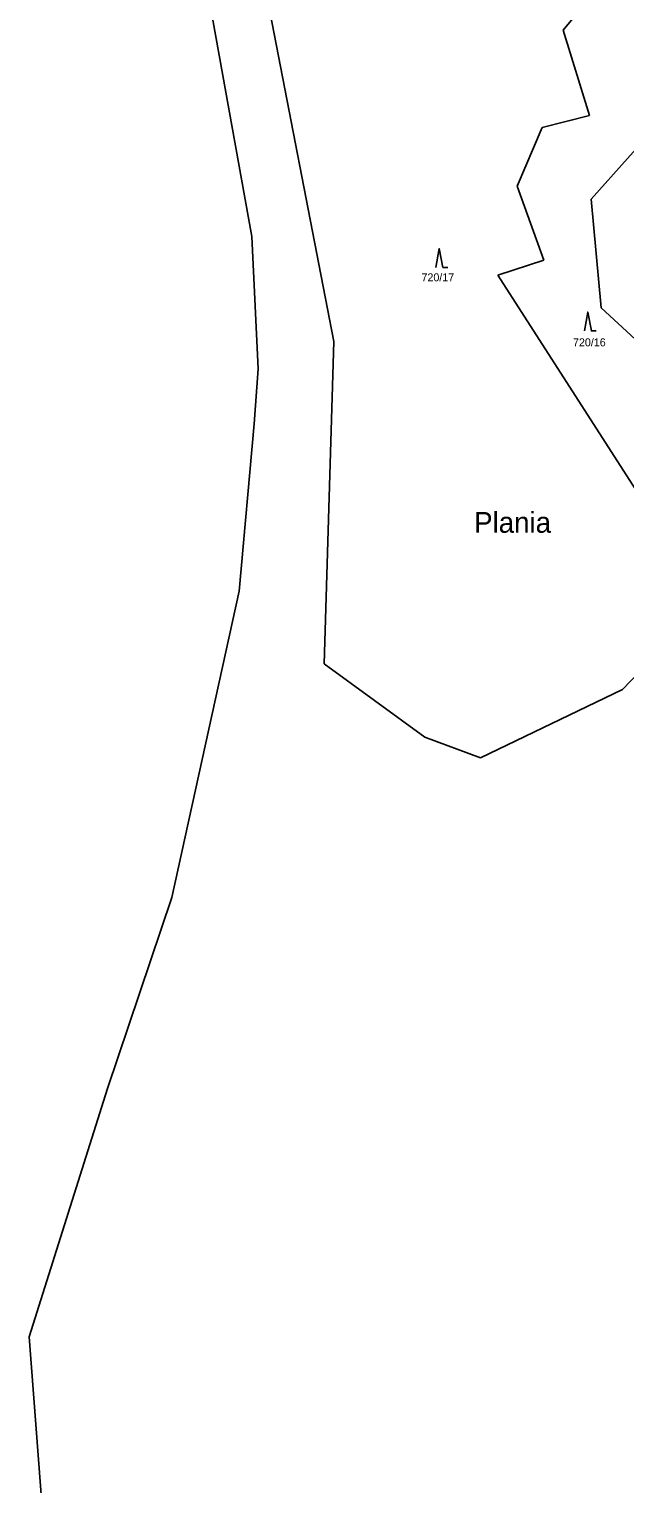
# Model space of a CAD drawing. Extents: x -439246 to -433691, y -1130252 to -1121148.
# Drawn here: x -435838.5 to -435711.9, y -1124807.4 to -1124498.3 of the extents above; entities that cross this region are included whole.
import ezdxf

# ---------------------------------------------------------------- set-up
doc = ezdxf.new("R2010")
doc.units = 0
for name, color, linetype in [('Vrstva 15', 7, 'Continuous'), ('Vrstva 18', 7, 'Continuous'), ('Vrstva 25', 7, 'Continuous'), ('Vrstva 6', 7, 'Continuous')]:
    doc.layers.add(name, color=color, linetype=linetype)

msp = doc.modelspace()

# ---------------------------------------------------------------- linework, layer by layer
at = {"layer": 'Vrstva 25'}
for points in [[(-435752.05, -1124548.95), (-435751.35, -1124544.95), (-435750.55, -1124548.95), (-435749.55, -1124548.95)], [(-435720.48, -1124562.44), (-435719.78, -1124558.44), (-435718.98, -1124562.44), (-435717.98, -1124562.44)]]:
    msp.add_lwpolyline(points, dxfattribs=at)
at = {"layer": 'Vrstva 6'}
for points in [[(-435803.03, -1124476.67), (-435791.22, -1124542.35)], [(-435773.79, -1124564.66), (-435788.72, -1124487.56)], [(-435718.21, -1124490.21), (-435724.98, -1124498.54)], [(-435724.98, -1124498.54), (-435719.41, -1124516.65)], [(-435719.41, -1124516.65), (-435729.43, -1124519.23)], [(-435729.43, -1124519.23), (-435734.75, -1124531.71)], [(-435719.08, -1124534.43), (-435703.57, -1124517.17)], [(-435734.75, -1124531.71), (-435729.11, -1124547.39)], [(-435716.91, -1124557.53), (-435719.08, -1124534.43)], [(-435791.22, -1124542.35), (-435789.84, -1124570.46)], [(-435729.11, -1124547.39), (-435738.91, -1124550.6)], [(-435738.91, -1124550.6), (-435709.06, -1124596.97)], [(-435677.15, -1124594.14), (-435716.91, -1124557.53)], [(-435775.8, -1124633.15), (-435773.79, -1124564.66)], [(-435789.84, -1124570.46), (-435790.69, -1124582.19)], [(-435790.69, -1124582.19), (-435793.89, -1124617.76)], [(-435793.89, -1124617.76), (-435808.22, -1124682.82)], [(-435754.44, -1124648.74), (-435775.8, -1124633.15)], [(-435707.01, -1124633.01), (-435712.35, -1124638.63)], [(-435712.35, -1124638.63), (-435742.59, -1124653.13)], [(-435742.59, -1124653.13), (-435754.44, -1124648.74)], [(-435808.22, -1124682.82), (-435821.9, -1124723.37)], [(-435821.9, -1124723.37), (-435838.55, -1124776.15)], [(-435838.55, -1124776.15), (-435831.68, -1124866.47)]]:
    msp.add_lwpolyline(points, dxfattribs=at)

# ---------------------------------------------------------------- texts
at = {"layer": 'Vrstva 15'}
msp.add_text('Plania', height=4.4, dxfattribs=at).set_placement((-435743.93, -1124605.32))
at = {"layer": 'Vrstva 18'}
for s, p in [('720/17', (-435755.12, -1124551.9)), ('720/16', (-435722.91, -1124565.71))]:
    msp.add_text(s, height=1.7, dxfattribs=at).set_placement(p)

doc.saveas('drawing.dxf')
